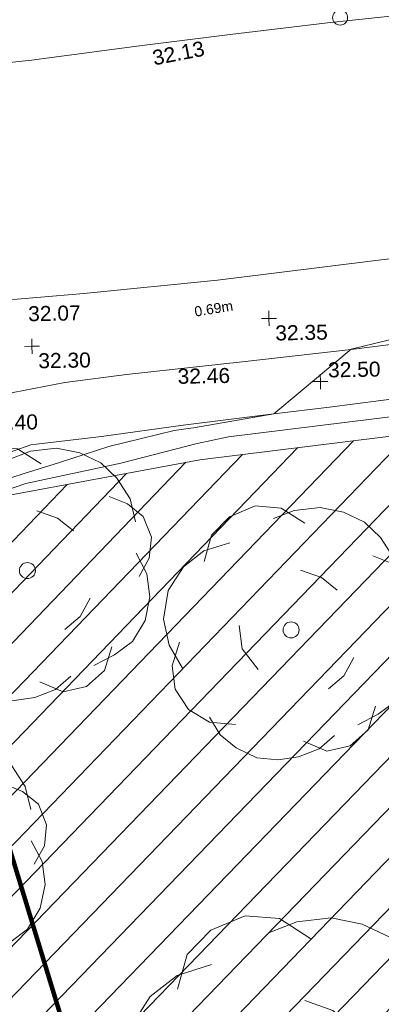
# Model space of a CAD drawing. Header units: millimetres. Extents: x -287732 to 520720, y -103372 to 287754.
# Tile 295 of 380: x 135004 to 144036, y 164543 to 189154. Entities that reach past the tile are written whole.
import ezdxf

# ---------------------------------------------------------------- set-up
doc = ezdxf.new("R2010")
doc.units = ezdxf.units.MM
for name, pattern in [('IMPORT-HIDDEN2 _3_', [4762.5, 3175, -1587.5]), ('IMPORT-UG_ELEC_LV_QLB2 _2_', [2700, 1500, -300.0000000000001, 0, -250, 150, -300.0000000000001, 0, -200]), ('IMPORT-UG_ELEC_STREET LIGHTING_QLB2 _2_', [2700, 1500, -300.0000000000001, 0, -250, 150, -300.0000000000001, 0, -200])]:
    doc.linetypes.add(name, pattern=pattern)
for name, color, linetype, lineweight, true_color in [('00_TOPO_FOOTPATH', 7, 'Continuous', 9, 0xa50000), ('00_TOPO_FURN_BOLLARD', 7, 'Continuous', 9, 0x666666), ('00_TOPO_LEVEL_SPOT', 7, 'Continuous', 9, 0x666666), ('00_TOPO_TREE', 7, 'Continuous', 9, 0x666666), ('00_TOPO_VEGETATION', 7, 'Continuous', 9, 0x52a552), ('01_DTM_CONTOUR_MJR', 7, 'Continuous', 9, 0x7f3f00), ('12333-PUM-2D-U-0001-C01 - Rev2_REVIT IMPORT_dwg', 7, 'Continuous', 9, 0x767676), ('A_RHA_Line', 7, 'Continuous', 9, 0x00a600), ('PUM-CHAMBER EXTENTS', 6, 'IMPORT-HIDDEN2 _3_', 9, 0xff00ff), ('PUM-ELECTRIC-LV-QLB2', 1, 'IMPORT-UG_ELEC_LV_QLB2 _2_', 9, 0xff0000), ('PUM-UNABLE TO SURVEY', 190, 'Continuous', 9, 0x7f00ff)]:
    doc.layers.add(name, color=color, linetype=linetype, lineweight=lineweight, true_color=true_color)
doc.layers.add('00_TOPO_ROAD_EDGE', color=7, linetype='Continuous', lineweight=9)
doc.styles.add('Arial_1', font='arial.ttf', dxfattribs={"height": 250})
doc.styles.add('Swis721 Lt BT_2', font='swissl.ttf', dxfattribs={"height": 375})

# ---------------------------------------------------------------- blocks, each defined once
blk = doc.blocks.new('12333-PUM-2D-U-0001-C01 - Rev2_REVIT IMPORT_dwg_CONIFEROUS_TREE_2-2077528-Site Location Plan Proposed')
at = {"layer": '00_TOPO_TREE', "color": 254, "true_color": 0xcccccc, "flags": 128}
for points in [[(534038054.9876048, 725730172.4043403), (534038249.6145514, 725730821.1608288), (534038703.7440932, 725731275.2903706), (534039352.5005818, 725731534.792966), (534040001.2570702, 725731469.917317), (534040585.1379098, 725731080.663424)], [(534039806.6301237, 725731210.4147217), (534040325.6353143, 725731405.0416683), (534040974.3918028, 725731469.917317), (534041558.2726426, 725731340.1660194), (534042077.2778333, 725731080.663424), (534042466.5317264, 725730691.4095309), (534042790.9099707, 725730172.4043403), (534042920.6612684, 725729588.5235006)], [(534037471.1067652, 725727512.5027373), (534037146.7285209, 725728096.383577), (534037016.9772232, 725728745.1400656), (534037146.7285209, 725729458.7722028), (534037535.9824139, 725730042.6530423), (534038054.9876048, 725730431.9069355), (534038703.7440932, 725730626.533882)], [(534042271.9047799, 725730237.279989), (534042726.0343218, 725730042.6530423), (534043115.2882149, 725729718.2747983), (534043309.9151614, 725729199.2696073), (534043245.0395125, 725728680.2644166), (534042985.5369173, 725728226.1348747)], [(534040455.3866122, 725729912.9017448), (534040974.3918028, 725729718.2747983), (534041363.645696, 725729393.8965541)], [(534042920.6612684, 725728810.0157143), (534043180.1638638, 725728291.0105236), (534043245.0395125, 725727707.129684), (534043115.2882149, 725727123.2488441), (534042790.9099707, 725726604.2436535), (534042336.7804287, 725726279.8654093), (534041817.7752379, 725726020.3628137)], [(534039352.5005818, 725727447.6270884), (534038963.2466886, 725727966.6322794), (534038898.3710397, 725728550.5131189)], [(534038768.619742, 725726085.2384628), (534038119.8632535, 725726150.1141117), (534037600.8580628, 725726474.492356), (534037276.4798186, 725726993.4975467), (534037211.6041697, 725727577.3783864), (534037406.2311162, 725728161.2592258)], [(534041752.8995891, 725727707.129684), (534041493.3969938, 725727253.0001421), (534041104.1431006, 725726928.6218977)], [(534042271.9047799, 725726474.492356), (534042077.2778333, 725725890.6115161), (534041623.1482914, 725725501.357623), (534041039.2674516, 725725371.6063254), (534040455.3866122, 725725631.1089207)], [(534041233.8943983, 725725760.8602184), (534040844.6405051, 725725436.4819742), (534040325.6353143, 725725241.8550277), (534039806.6301237, 725725176.9793788), (534039287.6249329, 725725241.8550277), (534038768.619742, 725725501.357623), (534038379.365849, 725725825.7358674), (534038119.8632535, 725726279.8654093)]]:
    blk.add_lwpolyline(points, dxfattribs=at)
at = {"layer": '00_TOPO_TREE', "color": 254, "true_color": 0xcccccc}
blk.add_circle((534040195.8840168, 725728420.7618213), 200.1345611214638, dxfattribs=at)
blk = doc.blocks.new('12333-PUM-2D-U-0001-C01 - Rev2_REVIT IMPORT_dwg_CONIFEROUS_TREE_2-2077529-Site Location Plan Proposed')
at = {"layer": '00_TOPO_TREE', "color": 254, "true_color": 0xcccccc, "flags": 128}
for points in [[(534044615.1961455, 725728574.4560597), (534044809.8230921, 725729223.2125483), (534045263.952634, 725729677.3420901), (534045912.7091226, 725729936.8446854), (534046561.4656109, 725729871.9690366), (534047145.3464506, 725729482.7151434)], [(534046366.8386644, 725729612.4664414), (534046885.8438551, 725729807.0933877), (534047534.6003436, 725729871.9690366), (534048118.4811834, 725729742.2177389), (534048637.486374, 725729482.7151434), (534049026.7402671, 725729093.4612503), (534049351.1185114, 725728574.4560597), (534049480.8698091, 725727990.57522)], [(534044031.3153059, 725725914.554457), (534043706.9370617, 725726498.4352965), (534043577.1857639, 725727147.191785), (534043706.9370617, 725727860.8239223), (534044096.1909547, 725728444.704762), (534044615.1961455, 725728833.9586549), (534045263.952634, 725729028.5856016)], [(534048832.1133206, 725728639.3317084), (534049286.2428626, 725728444.704762), (534049675.4967557, 725728120.3265177), (534049870.1237022, 725727601.3213269), (534049805.2480533, 725727082.3161362), (534049545.745458, 725726628.1865941)], [(534047015.5951529, 725728314.9534643), (534047534.6003436, 725728120.3265177), (534047923.8542368, 725727795.9482735)], [(534049480.8698091, 725727212.0674337), (534049740.3724045, 725726693.0622431), (534049805.2480533, 725726109.1814034), (534049675.4967557, 725725525.3005638), (534049351.1185114, 725725006.2953731), (534048896.9889694, 725724681.9171287), (534048377.9837786, 725724422.4145333)], [(534045912.7091226, 725725849.678808), (534045523.4552293, 725726368.6839988), (534045458.5795804, 725726952.5648383)], [(534045328.8282828, 725724487.2901824), (534044680.0717944, 725724552.1658312), (534044161.0666035, 725724876.5440754), (534043836.6883593, 725725395.5492661), (534043771.8127105, 725725979.4301058), (534043966.439657, 725726563.3109454)], [(534048313.1081298, 725726109.1814034), (534048053.6055346, 725725655.0518615), (534047664.3516414, 725725330.6736172)], [(534048832.1133206, 725724876.5440754), (534048637.486374, 725724292.6632355), (534048183.3568322, 725723903.4093426), (534047599.4759924, 725723773.6580449), (534047015.5951529, 725724033.1606401)], [(534047794.1029391, 725724162.9119381), (534047404.849046, 725723838.5336938), (534046885.8438551, 725723643.9067472), (534046366.8386644, 725723579.0310984), (534045847.8334736, 725723643.9067472), (534045328.8282828, 725723903.4093426), (534044939.5743898, 725724227.7875868), (534044680.0717944, 725724681.9171287)]]:
    blk.add_lwpolyline(points, dxfattribs=at)
at = {"layer": '00_TOPO_TREE', "color": 254, "true_color": 0xcccccc}
blk.add_circle((534046756.0925575, 725726822.8135408), 200.1345611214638, dxfattribs=at)
blk = doc.blocks.new('12333-PUM-2D-U-0001-C01 - Rev2_REVIT IMPORT_dwg_CONIFEROUS_TREE_2-2077531-Site Location Plan Proposed')
at = {"layer": '00_TOPO_TREE', "color": 254, "true_color": 0xcccccc, "flags": 128}
for points in [[(534035310.6737521, 725723029.01756), (534035505.3006987, 725723677.7740486), (534035959.4302406, 725724131.9035904), (534036608.1867292, 725724391.4061857), (534037256.9432175, 725724326.5305369), (534037840.8240572, 725723937.2766439)], [(534037062.316271, 725724067.0279417), (534037581.3214617, 725724261.6548882), (534038230.0779502, 725724326.5305369), (534038813.9587899, 725724196.7792393), (534039332.9639806, 725723937.2766439), (534039722.2178737, 725723548.0227507), (534040046.596118, 725723029.01756), (534040176.3474157, 725722445.1367203)], [(534034726.7929125, 725720369.1159573), (534034402.4146683, 725720952.9967968), (534034272.6633705, 725721601.7532853), (534034402.4146683, 725722315.3854228), (534034791.6685613, 725722899.2662623), (534035310.6737521, 725723288.5201553), (534035959.4302406, 725723483.1471019)], [(534039527.5909272, 725723093.8932087), (534039981.7204692, 725722899.2662623), (534040370.9743623, 725722574.8880183), (534040565.6013088, 725722055.8828272), (534040500.7256599, 725721536.8776366), (534040241.2230646, 725721082.7480944)], [(534037711.0727595, 725722769.5149646), (534038230.0779502, 725722574.8880183), (534038619.3318434, 725722250.5097739)], [(534040176.3474157, 725721666.6289343), (534040435.8500111, 725721147.6237435), (534040500.7256599, 725720563.7429038), (534040370.9743623, 725719979.8620641), (534040046.596118, 725719460.8568734), (534039592.466576, 725719136.4786292), (534039073.4613853, 725718876.9760336)], [(534036608.1867292, 725720304.2403083), (534036218.932836, 725720823.2454991), (534036154.057187, 725721407.1263388)], [(534036024.3058894, 725718941.8516827), (534035375.549401, 725719006.7273315), (534034856.5442101, 725719331.1055757), (534034532.1659659, 725719850.1107664), (534034467.2903171, 725720433.9916061), (534034661.9172636, 725721017.8724457)], [(534039008.5857365, 725720563.7429038), (534038749.0831411, 725720109.6133618), (534038359.829248, 725719785.2351176)], [(534039527.5909272, 725719331.1055757), (534039332.9639806, 725718747.2247359), (534038878.8344388, 725718357.970843), (534038294.953599, 725718228.2195452), (534037711.0727595, 725718487.7221407)], [(534038489.5805457, 725718617.4734384), (534038100.3266526, 725718293.0951941), (534037581.3214617, 725718098.4682475), (534037062.316271, 725718033.5925987), (534036543.3110803, 725718098.4682475), (534036024.3058894, 725718357.970843), (534035635.0519964, 725718682.3490871), (534035375.549401, 725719136.4786292)]]:
    blk.add_lwpolyline(points, dxfattribs=at)
at = {"layer": '00_TOPO_TREE', "color": 254, "true_color": 0xcccccc}
blk.add_circle((534037451.5701641, 725721277.3750411), 200.1345611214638, dxfattribs=at)
blk = doc.blocks.new('12333-PUM-2D-U-0001-C01 - Rev2_REVIT IMPORT_dwg_MSL_Bollard_2-2077182-Site Location Plan Proposed')
at = {"layer": '00_TOPO_FURN_BOLLARD', "color": 254, "true_color": 0xcccccc}
blk.add_circle((0, 0), 62.50000000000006, dxfattribs=at)
blk = doc.blocks.new('12333-PUM-2D-U-0001-C01 - Rev2_REVIT IMPORT_dwg_MM-2077200-Site Location Plan Proposed')
at = {"layer": '00_TOPO_LEVEL_SPOT', "color": 254, "true_color": 0xcccccc, "flags": 128}
for points in [[(0, -500.0000000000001), (0, 0), (-500.0000000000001, 0)], [(500.0000000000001, 0), (0, 0), (0, 500.0000000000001)]]:
    blk.add_lwpolyline(points, dxfattribs=at)
blk = doc.blocks.new('12333-PUM-2D-U-0001-C01 - Rev2_REVIT IMPORT_dwg_CONIFEROUS_TREE-2077251-Site Location Plan Proposed')
at = {"layer": '00_TOPO_TREE', "color": 254, "true_color": 0xcccccc, "flags": 128}
for points in [[(-1889.403682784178, 1545.875740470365), (-1717.639711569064, 2118.422311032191), (-1316.857112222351, 2519.204910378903), (-744.3105416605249, 2748.223538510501), (-171.763971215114, 2690.968881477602), (343.5279423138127, 2347.440939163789)], [(-343.5279423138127, 2461.950253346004), (114.5093140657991, 2633.714224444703), (687.0558846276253, 2690.968881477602), (1202.347798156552, 2576.459567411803), (1660.385054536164, 2347.440939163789), (2003.912996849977, 2003.912996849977), (2290.18628213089, 1545.875740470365), (2404.695596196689, 1030.583826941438)], [(-2404.695596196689, -801.5651986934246), (-2690.968881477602, -286.2732852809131), (-2805.478195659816, 286.2732852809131), (-2690.968881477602, 916.0745128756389), (-2347.440939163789, 1431.36642628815), (-1889.403682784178, 1774.894368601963), (-1316.857112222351, 1946.658339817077)], [(1832.149025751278, 1603.130397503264), (2232.93162509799, 1431.36642628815), (2576.459567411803, 1145.093141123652), (2748.223538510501, 687.0558846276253), (2690.968881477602, 229.0186282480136), (2461.950253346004, -171.763971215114)], [(229.0186282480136, 1316.857112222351), (687.0558846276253, 1145.093141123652), (1030.583826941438, 858.8198558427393)], [(2404.695596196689, 343.5279423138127), (2633.714224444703, -114.5093140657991), (2690.968881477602, -629.8012275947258), (2576.459567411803, -1145.093141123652), (2290.18628213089, -1603.130397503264), (1889.403682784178, -1889.403682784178), (1431.36642628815, -2118.422311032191)], [(-744.3105416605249, -858.8198558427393), (-1087.838483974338, -400.7825993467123), (-1145.093141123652, 114.5093140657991)], [(-1259.602455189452, -2061.167653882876), (-1832.149025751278, -2003.912996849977), (-2290.18628213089, -1717.639711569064), (-2576.459567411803, -1259.602455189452), (-2633.714224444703, -744.3105416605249), (-2461.950253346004, -229.0186282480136)], [(1374.111769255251, -629.8012275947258), (1145.093141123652, -1030.583826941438), (801.5651986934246, -1316.857112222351)], [(1832.149025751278, -1717.639711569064), (1660.385054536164, -2232.93162509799), (1259.602455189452, -2576.459567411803), (744.3105416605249, -2690.968881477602), (229.0186282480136, -2461.950253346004)], [(916.0745128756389, -2347.440939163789), (572.5465705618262, -2633.714224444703), (114.5093140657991, -2805.478195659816), (-343.5279423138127, -2862.732852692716), (-801.5651986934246, -2805.478195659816), (-1259.602455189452, -2576.459567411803), (-1603.130397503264, -2290.18628213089), (-1832.149025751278, -1889.403682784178)]]:
    blk.add_lwpolyline(points, dxfattribs=at)
at = {"layer": '00_TOPO_TREE', "color": 254, "true_color": 0xcccccc}
blk.add_circle((0, 0), 176.6246020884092, dxfattribs=at)
blk = doc.blocks.new('12333-PUM-2D-U-0001-C01 - Rev2_REVIT IMPORT_dwg_MGS62954_T2_Galway_ITM_3d_Rev1-2077680-Site Location Plan Proposed')
at = {"layer": '00_TOPO_FOOTPATH', "color": 254, "true_color": 0xcccccc, "flags": 128}
for points in [[(534029819.5990471, 725734094.8407391), (534029670.9351695, 725732759.1719635), (534029318.6024531, 725732141.7804163), (534028971.6771564, 725731652.9312298), (534028821.7290437, 725731290.6162959), (534028776.42694, 725730797.1091199), (534028783.417568, 725730481.5189041), (534028772.1640768, 725730263.25643), (534028849.695704, 725730133.6779838), (534028999.2836914, 725730117.8115588), (534030157.445262, 725730213.1059318), (534032207.0154391, 725730382.3819002), (534034691.0739599, 725731062.2592165), (534037557.0695836, 725732115.5020356), (534039046.7295879, 725732634.682044), (534039918.0689769, 725732881.3596417), (534041213.2158711, 725733101.4962702), (534042755.5193905, 725733281.3846718), (534045655.0099865, 725733545.9139354), (534048380.8926959, 725733805.3617029), (534051404.8877957, 725734133.4299015)], [(534051040.8603336, 725732728.8830935), (534049097.738756, 725732519.9682964), (534047810.2267788, 725732372.9180695), (534046422.4989023, 725732232.8793951), (534044152.7375897, 725731985.6171786), (534042104.2779237, 725731736.7329384), (534040474.9878577, 725731575.6810114), (534040338.9645822, 725731559.3099531), (534038768.7193919, 725731038.2180091), (534037272.6735119, 725730477.4486597), (534035486.9760724, 725729856.7138336), (534034176.7698503, 725729404.3789597), (534033322.1416625, 725729104.2119387), (534031843.4079304, 725728899.4838251), (534031063.2184814, 725728776.5015233), (534030846.3788928, 725728760.6178161), (534031048.4518676, 725727662.1431726), (534031343.141169, 725726359.8406652)]]:
    blk.add_lwpolyline(points, dxfattribs=at)
at = {"layer": '00_TOPO_ROAD_EDGE', "color": 254, "true_color": 0xcccccc, "flags": 128}
for points in [[(534033104.9689761, 725740459.8473704), (534035555.2704597, 725740668.3225173), (534038263.5407296, 725740972.4280123), (534040523.8177791, 725741176.4420397), (534043224.1310788, 725741487.1613616), (534045496.3261999, 725741728.7199506), (534047933.3784135, 725741976.977214), (534050361.6183352, 725742193.0608929), (534052757.5622326, 725742470.2915022), (534055401.4840017, 725742761.796875), (534057815.2787915, 725743082.9169078), (534060459.857713, 725743363.8650292), (534063350.9367885, 725743693.149701), (534066397.7802785, 725744014.1670485), (534069642.2740194, 725744375.130102), (534072218.411917, 725744677.8328604), (534074625.9544624, 725744954.3059459), (534076917.8177825, 725745218.4599398), (534080295.6753604, 725745525.838803), (534082250.5037208, 725745657.2662455), (534085202.2732607, 725745987.2579671), (534088797.6026757, 725746477.4211591), (534091802.2110071, 725746788.8694601)], [(534028124.2008424, 725733693.3712484), (534028140.027577, 725733880.2448158), (534028325.7290697, 725733909.3964587), (534029382.8342621, 725734058.627772), (534030945.4076038, 725734188.1835855), (534032699.2734587, 725734403.8339577), (534034737.5929299, 725734632.7028956), (534036946.2477409, 725734883.8965724), (534039368.6503589, 725735163.579647), (534041730.4608015, 725735317.9832926), (534045072.4127669, 725735595.1421044), (534049166.8347232, 725736036.3873852), (534052077.9519004, 725736301.7413015)]]:
    blk.add_lwpolyline(points, dxfattribs=at)
at = {"layer": '00_TOPO_VEGETATION', "color": 254, "true_color": 0xcccccc, "flags": 128}
blk.add_lwpolyline([(534051215.1617922, 725732306.7433043), (534045278.8563303, 725731679.1055425), (534044490.663189, 725731522.6631731), (534042576.4293175, 725731066.5741615), (534040192.6977263, 725730599.747988), (534038413.4099395, 725730022.7954999), (534036286.1738383, 725728897.456154), (534034331.6918086, 725728113.4656036), (534032779.328481, 725726509.0492402), (534031668.2375534, 725724803.0873638), (534030580.6703144, 725722314.4750867), (534030102.2550949, 725720100.2281567), (534030239.8227406, 725718127.636662)], dxfattribs=at)
at = {"layer": '01_DTM_CONTOUR_MJR', "color": 254, "true_color": 0xcccccc, "flags": 128}
blk.add_lwpolyline([(534039775.6186079, 725730728.3998681), (534040232.3930724, 725730871.3156636), (534040269.7892272, 725730879.2622951), (534041041.9242878, 725731108.478371), (534042281.4618577, 725731486.7094905), (534043921.8945984, 725731856.3331405), (534044218.4459666, 725731895.3835171), (534044408.0415879, 725731919.2098299), (534046420.0000001, 725732230), (534047089.8440111, 725732765.2484037), (534048380.0000001, 725733810.0000002), (534051063.4730484, 725734418.236089)], dxfattribs=at)
for name, p, xscale, yscale, zscale in [('12333-PUM-2D-U-0001-C01 - Rev2_REVIT IMPORT_dwg_MSL_Bollard_2-2077182-Site Location Plan Proposed', (534048248.3070021, 725742104.7264869), 3, 3, 3), ('12333-PUM-2D-U-0001-C01 - Rev2_REVIT IMPORT_dwg_MM-2077200-Site Location Plan Proposed', (534046337.5596027, 725734615.5187732), 0.375, 0.375, 0.375), ('12333-PUM-2D-U-0001-C01 - Rev2_REVIT IMPORT_dwg_MM-2077200-Site Location Plan Proposed', (534040407.4382795, 725734023.7205296), 0.375, 0.375, 0.375), ('12333-PUM-2D-U-0001-C01 - Rev2_REVIT IMPORT_dwg_MM-2077200-Site Location Plan Proposed', (534047594.9334484, 725733018.2080594), 0.375, 0.375, 0.375), ('12333-PUM-2D-U-0001-C01 - Rev2_REVIT IMPORT_dwg_CONIFEROUS_TREE-2077251-Site Location Plan Proposed', (534046597.902, 725715576.1595001), 1.5, 1.5, 1.5)]:
    blk.add_blockref(name, p, dxfattribs=dict(xscale=xscale, yscale=yscale, zscale=zscale))
for name in ['12333-PUM-2D-U-0001-C01 - Rev2_REVIT IMPORT_dwg_CONIFEROUS_TREE_2-2077528-Site Location Plan Proposed', '12333-PUM-2D-U-0001-C01 - Rev2_REVIT IMPORT_dwg_CONIFEROUS_TREE_2-2077529-Site Location Plan Proposed', '12333-PUM-2D-U-0001-C01 - Rev2_REVIT IMPORT_dwg_CONIFEROUS_TREE_2-2077531-Site Location Plan Proposed']:
    blk.add_blockref(name, (0, 0))
at = {"layer": '00_TOPO_FOOTPATH', "color": 251, "true_color": 0x666666, "insert": (534044032.6351736, 725733397.7244962), "char_height": 375, "width": 1495.902363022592, "attachment_point": 1, "line_spacing_factor": 1.005061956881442, "style": 'Swis721 Lt BT_2'}
blk.add_mtext('32.46', dxfattribs=at)
at = {"layer": '00_TOPO_LEVEL_SPOT', "char_height": 375, "width": 1495.902363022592, "attachment_point": 1, "line_spacing_factor": 1.005061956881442, "style": 'Swis721 Lt BT_2'}
for s, insert in [('32.35', (534046490.4269378, 725734438.5039227)), ('32.30', (534040560.2269378, 725733846.7039226)), ('32.50', (534047791.870921, 725733492.0412996)), ('32.40', (534039213.1992506, 725732322.4652742))]:
    blk.add_mtext(s, dxfattribs=dict(at, insert=insert))
at = {"layer": '00_TOPO_ROAD_EDGE', "color": 251, "true_color": 0x666666, "insert": (534043515.0449853, 725741358.6129545), "char_height": 375, "width": 1495.902363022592, "attachment_point": 1, "rotation": 10.029191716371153, "line_spacing_factor": 1.005061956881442, "style": 'Swis721 Lt BT_2'}
blk.add_mtext('32.13', dxfattribs=at)
at = {"layer": '00_TOPO_ROAD_EDGE', "color": 251, "true_color": 0x666666, "insert": (534040327.8306495, 725735026.5996675), "char_height": 375, "width": 1495.902363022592, "attachment_point": 1, "line_spacing_factor": 1.005061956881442, "style": 'Swis721 Lt BT_2'}
blk.add_mtext('32.07', dxfattribs=at)
blk = doc.blocks.new('12333-PUM-2D-U-0001-C01 - Rev2_REVIT IMPORT_dwg-1620468-Site Location Plan Proposed')
at = {"layer": 'PUM-CHAMBER EXTENTS', "true_color": 0xfff4d4}
h = blk.add_hatch(dxfattribs=at)
h.set_pattern_fill('FP_14', style=0, pattern_type=2)
h.set_pattern_definition([(45, (-533641079.65, -725615854.3560001), (-618.7184335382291, 618.7184335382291), [])])
h.paths.add_polyline_path([(403919.3501528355, 57112.64382128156), (422583.3501528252, 59059.64382132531), (425379.3501529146, 57266.64382137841), (446445.3501529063, 59135.64382132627), (445962.3501528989, 65972.64382138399), (472441.3501528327, 70954.64382134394), (475862.3501529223, 83851.64382134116), (472404.350152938, 114549.6438213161), (470529.3501529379, 123488.6438213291), (451569.3501528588, 121705.6438213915), (448766.3501529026, 118521.6438213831), (443614.3501529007, 118196.6438213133), (441393.3501528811, 120608.6438213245), (437801.3501529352, 120123.6438213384), (427379.3501529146, 117955.6438213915), (414454.3501528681, 116426.6438212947), (403467.3501529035, 115261.6438213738), (398244.3501529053, 114380.6438213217), (392331.3501528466, 110751.6438213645), (389433.3501529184, 106835.6438212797), (388966.3501528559, 103227.6438213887), (391008.3501528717, 96414.64382130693), (397227.3501529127, 88458.64382130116), (396038.3501528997, 85269.64382128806), (397110.6486418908, 81772.81873260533), (398121.3501528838, 78636.6438213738), (399845.3501529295, 78913.64382137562), (400589.3501528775, 74987.64382128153), (403820.5567114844, 57642.95396067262)])
at = {"layer": 'PUM-UNABLE TO SURVEY', "color": 7, "true_color": 0xfff4d4, "flags": 128}
blk.add_lwpolyline([(399850.5491070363, 78886.20955548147), (399845.3501529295, 78913.64382137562), (398121.3501528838, 78636.6438213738), (397043.3501529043, 81981.64382134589), (396038.3501528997, 85269.6438212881), (397227.3501529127, 88458.64382130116), (391008.3501528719, 96414.64382130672), (388966.3501528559, 103227.6438213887), (389433.3501529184, 106835.6438212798), (392331.3501528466, 110751.6438213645), (398244.3501529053, 114380.6438213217), (403467.3501529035, 115261.6438213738), (414454.3501528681, 116426.6438212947), (427379.3501529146, 117955.6438213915), (437801.3501529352, 120123.6438213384), (441393.3501528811, 120608.6438213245), (443614.3501529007, 118196.6438213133), (448766.3501529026, 118521.6438213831), (451569.3501528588, 121705.6438213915), (470529.3501529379, 123488.6438213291), (472404.350152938, 114549.6438213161), (475862.3501529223, 83851.64382134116), (472441.3501528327, 70954.64382134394)], dxfattribs=at)
blk.add_blockref('12333-PUM-2D-U-0001-C01 - Rev2_REVIT IMPORT_dwg_MGS62954_T2_Galway_ITM_3d_Rev1-2077680-Site Location Plan Proposed', (-533641079.6498471, -725615854.3561786))
at = {"layer": 'PUM-ELECTRIC-LV-QLB2', "insert": (403865.0567759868, 119156.2552273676), "char_height": 250, "width": 1160.025439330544, "attachment_point": 2, "rotation": 8.32708411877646, "line_spacing_factor": 0.9417779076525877, "style": 'Arial_1'}
blk.add_mtext('0.69m', dxfattribs=at)

msp = doc.modelspace()

# ---------------------------------------------------------------- linework, layer by layer
at = {"layer": 'A_RHA_Line', "color": 1, "lineweight": 140, "true_color": 0xff0000}
msp.add_line((130919.2584690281, 180965.1251677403), (140337.8514295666, 150158.2957203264), dxfattribs=at)

# ---------------------------------------------------------------- block references
at = {"layer": '12333-PUM-2D-U-0001-C01 - Rev2_REVIT IMPORT_dwg', "color": 254, "linetype": 'IMPORT-UG_ELEC_STREET LIGHTING_QLB2 _2_', "true_color": 0xffd4d4, "rotation": 0.9999999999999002}
msp.add_blockref('12333-PUM-2D-U-0001-C01 - Rev2_REVIT IMPORT_dwg-1620468-Site Location Plan Proposed', (-261895.0770586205, 55869.5817132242), dxfattribs=at)

doc.saveas('drawing.dxf')
